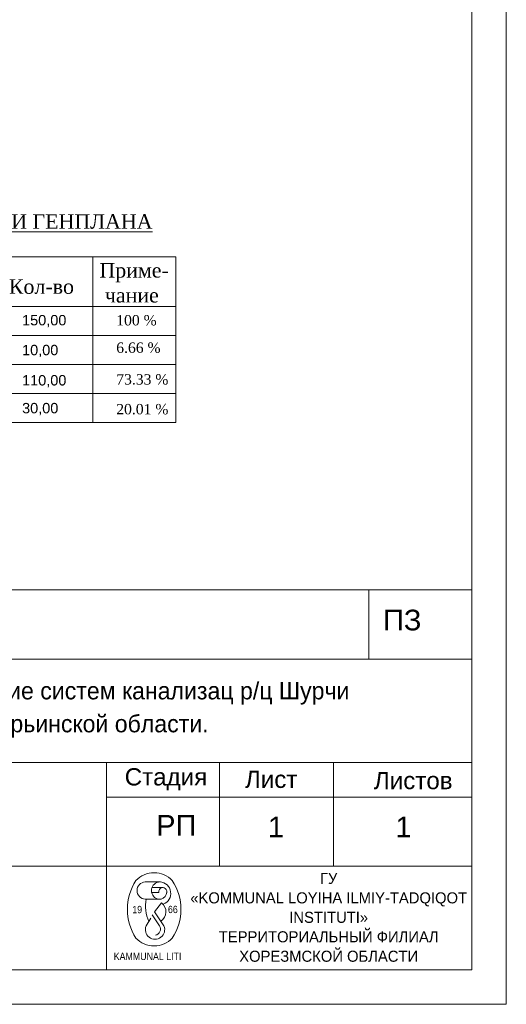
# Model space of a CAD drawing. Header units: millimetres. Extents: x 918404 to 1362154, y 4120617 to 4364104.
# Tile 648 of 649: x 1344087 to 1351131, y 4335586 to 4349845. Entities that reach past the tile are written whole.
import ezdxf

# ---------------------------------------------------------------- set-up
doc = ezdxf.new("R2010")
doc.units = ezdxf.units.MM
doc.header["$MEASUREMENT"] = 0
for name, color, linetype, lineweight in [('0_Ном._пера__7', 7, 'Continuous', 18), ('DIMS_Ном._пера__142', 142, 'Continuous', 18), ('Lines_Ном._пера__7', 7, 'Continuous', 18), ('Text blocks_Ном._пера__1_Ном._пера__7', 7, 'Continuous', 18), ('Text blocks_Ном._пера__7', 7, 'Continuous', 18), ('Элемент модели - Зона_Ном._пера__142', 142, 'Continuous', 18), ('Элемент модели - Зона_Ном._пера__7', 7, 'Continuous', 18)]:
    doc.layers.add(name, color=color, linetype=linetype, lineweight=lineweight)
doc.styles.add('СГЕНЕРИР_СТИЛЬ_1', font='arial.ttf')
doc.styles.add('СГЕНЕРИР_СТИЛЬ_11', font='times.ttf')
doc.styles.add('СГЕНЕРИР_СТИЛЬ_12', font='txt')
doc.styles.add('СГЕНЕРИР_СТИЛЬ_13', font='txt')
doc.styles.add('СГЕНЕРИР_СТИЛЬ_17', font='times.ttf')
doc.styles.add('СГЕНЕРИР_СТИЛЬ_7', font='txt')

msp = doc.modelspace()

# ---------------------------------------------------------------- linework, layer by layer
at = {"layer": '0_Ном._пера__7', "linetype": 'Continuous'}
for p, q in [((1351130.6, 4335585.5), (1351130.6, 4364103.5)), ((1350630.6, 4336085.5), (1350630.6, 4363603.5)), ((1332130.6, 4341585.5), (1350630.6, 4341585.5)), ((1349139.3, 4340585.5), (1349139.3, 4341585.5)), ((1350630.6, 4341585.5), (1350630.6, 4336085.5)), ((1338630.6, 4340585.5), (1350628.8, 4340585.5)), ((1332130.6, 4339085.5), (1350630.6, 4339085.5)), ((1332130.6, 4339085.5), (1350630.6, 4339085.5)), ((1332130.6, 4339085.5), (1350630.6, 4339085.5)), ((1345346, 4339085.5), (1345346, 4336085.5)), ((1346977.3, 4339085.5), (1346977.3, 4337585.5)), ((1346977.3, 4339085.5), (1346977.3, 4337585.5)), ((1346977.3, 4339085.5), (1346977.3, 4337585.5)), ((1348630.6, 4339085.5), (1348630.6, 4337585.5)), ((1348630.6, 4339085.5), (1348630.6, 4337585.5)), ((1348630.6, 4339085.5), (1348630.6, 4337585.5)), ((1345346, 4338585.5), (1350630.6, 4338585.5)), ((1345630.6, 4338585.5), (1350630.6, 4338585.5)), ((1345630.6, 4338585.5), (1350630.6, 4338585.5)), ((1332130.6, 4337585.5), (1350630.6, 4337585.5)), ((1332130.6, 4337585.5), (1350630.6, 4337585.5)), ((1332130.6, 4337585.5), (1350630.6, 4337585.5)), ((1312369.6, 4336085.5), (1350630.6, 4336085.5)), ((1350630.6, 4336085.5), (1332130.6, 4336085.5)), ((1310869.6, 4335585.5), (1351130.6, 4335585.5))]:
    msp.add_line(p, q, dxfattribs=at)
at = {"layer": 'DIMS_Ном._пера__142', "linetype": 'Continuous'}
for p, q in [((1345904.8, 4337357.6), (1346126.4, 4337357.6)), ((1345996.5, 4337205.1), (1346099.5, 4337205.1)), ((1346001.2, 4337275.7), (1346163, 4337275.7)), ((1346133.8, 4337108.5), (1345904.8, 4337108.5)), ((1346141.4, 4337054.7), (1346039.2, 4336926.1)), ((1346002.3, 4336883.1), (1346110.3, 4336721.5)), ((1346039.2, 4336926.1), (1346175.2, 4336720.5)), ((1345916.9, 4336720.5), (1345983.3, 4336831.2))]:
    msp.add_line(p, q, dxfattribs=at)
for centre, radius, start, end in [((1346033.2, 4337131.4), 359.8, 43.12404, 136.87596), ((1346399.6, 4336961.1), 754.3, 146.50543, 213.49457), ((1345910.2, 4337233.1), 124.7, 92.45518, 267.54482), ((1346118.7, 4337232.4), 125.2, 100.59346, 261.89143), ((1346107.8, 4337191.6), 166.3, 290.31847, 86.426), ((1345666.8, 4336961.1), 754.3, 326.50543, 33.49457), ((1346097.8, 4337223.7), 120.7, 287.34234, 353.02649), ((1346423.9, 4337010), 515.9, 169.00242, 205.5846), ((1346039.2, 4336926.1), 164.3, 303.48617, 51.51242), ((1346046, 4336666.8), 139.9, 157.41423, 22.58577), ((1346035.9, 4336673.2), 88.7, 281.26005, 32.97288), ((1346033.2, 4336790.8), 359.8, 223.12404, 316.87596)]:
    msp.add_arc(centre, radius, start, end, dxfattribs=at)
msp.add_ellipse((1346158.5, 4337209.1), major_axis=(0, -66.8), ratio=0.8851371, start_param=0.8847406, end_param=4.7722671, dxfattribs=at)
at = {"layer": 'Lines_Ном._пера__7', "linetype": 'Continuous'}
for p, q in [((1337165.8, 4346409.6), (1346345.8, 4346409.6)), ((1345145.8, 4346409.6), (1345145.8, 4344009.6)), ((1346345.8, 4346409.6), (1346345.8, 4344009.6)), ((1337165.8, 4345689.6), (1346345.8, 4345689.6)), ((1337165.8, 4345269.6), (1346345.8, 4345269.6)), ((1337165.8, 4344849.6), (1346345.8, 4344849.6)), ((1337165.8, 4344429.6), (1346345.8, 4344429.6)), ((1337165.8, 4344009.6), (1346345.8, 4344009.6))]:
    msp.add_line(p, q, dxfattribs=at)

# ---------------------------------------------------------------- texts
at = {"layer": '0_Ном._пера__7', "linetype": 'Continuous', "attachment_point": 7, "style": 'СГЕНЕРИР_СТИЛЬ_1'}
for s, insert, char_height in [('{  ПЗ}', (1349114.1, 4340996), 300), ('{      Стадия}', (1345025.1, 4338682.5), 250), ('{        Лист }', (1346571.7, 4338715.5), 250), ('{        Листов }', (1348438.4, 4338697.4), 250), ('{    РП }', (1345597.2, 4338027.5), 300), ('{1}', (1347680.2, 4338004), 300), ('{1}', (1349526.2, 4338004), 300)]:
    msp.add_mtext(s, dxfattribs=dict(at, insert=insert, char_height=char_height))
at = {"layer": 'Text blocks_Ном._пера__1_Ном._пера__7', "linetype": 'Continuous', "attachment_point": 2}
for s, insert, char_height, width, line_spacing_factor, style in [('{Строительство Развитие систем канализац р/ц Шурчи\\PСурхандарьинской области.}', (1344630.6, 4340251.5), 250, 12000, 1.14449, 'СГЕНЕРИР_СТИЛЬ_7'), ('{ГУ\\P«KOMMUNAL LOYIHA ILMIY-TADQIQOT INSTITUTI»\\PТЕРРИТОРИАЛЬНЫЙ ФИЛИАЛ\\PХОРЕЗМСКОЙ ОБЛАСТИ}', (1348559.6, 4337488.9), 160, 4312.911, 1.056666, 'СГЕНЕРИР_СТИЛЬ_13')]:
    msp.add_mtext(s, dxfattribs=dict(at, insert=insert, char_height=char_height, width=width, line_spacing_factor=line_spacing_factor, style=style))
at = {"layer": 'Text blocks_Ном._пера__7', "linetype": 'Continuous', "attachment_point": 1}
for s, insert, char_height, style in [('{\\LТЕХНИКО-ЭКОНОМИЧЕСКИЕ ПОКАЗАТЕЛИ ГЕНПЛАНА}', (1337509.8, 4347026.7), 210, 'СГЕНЕРИР_СТИЛЬ_17'), ('{Кол-во}', (1343930.7, 4346084.6), 210, 'СГЕНЕРИР_СТИЛЬ_17'), ('{100 %}', (1345484.6, 4345567.3), 150, 'СГЕНЕРИР_СТИЛЬ_11'), ('{6.66 %}', (1345484.6, 4345170), 150, 'СГЕНЕРИР_СТИЛЬ_11'), ('{73.33 %}', (1345484.6, 4344710.9), 150, 'СГЕНЕРИР_СТИЛЬ_11'), ('{20.01 %}', (1345484.6, 4344279.4), 150, 'СГЕНЕРИР_СТИЛЬ_11')]:
    msp.add_mtext(s, dxfattribs=dict(at, insert=insert, char_height=char_height, style=style))
at = {"layer": 'Text blocks_Ном._пера__7', "linetype": 'Continuous', "insert": (1345240.9, 4346320.2), "char_height": 210, "attachment_point": 1, "line_spacing_factor": 1.031392, "style": 'СГЕНЕРИР_СТИЛЬ_17'}
msp.add_mtext('{Приме-\\P чание}', dxfattribs=at)
at = {"layer": 'Элемент модели - Зона_Ном._пера__142', "linetype": 'Continuous', "char_height": 106.25, "attachment_point": 1, "style": 'СГЕНЕРИР_СТИЛЬ_12'}
for s, insert in [('{\\W0.900000x;19}', (1345717.2, 4337010.9)), ('{\\W0.900000x;66}', (1346233.1, 4337012.6)), ('{\\W0.900000x;KAMMUNAL LITI}', (1345448.2, 4336333.3))]:
    msp.add_mtext(s, dxfattribs=dict(at, insert=insert))
at = {"layer": 'Элемент модели - Зона_Ном._пера__7', "linetype": 'Continuous', "char_height": 150, "attachment_point": 1, "style": 'СГЕНЕРИР_СТИЛЬ_1'}
for s, insert in [('{150,00}', (1344122, 4345568.2)), ('{10,00}', (1344122, 4345135.7)), ('{110,00}', (1344122, 4344697.5)), ('{30,00}', (1344122, 4344294.4))]:
    msp.add_mtext(s, dxfattribs=dict(at, insert=insert))

doc.saveas('drawing.dxf')
